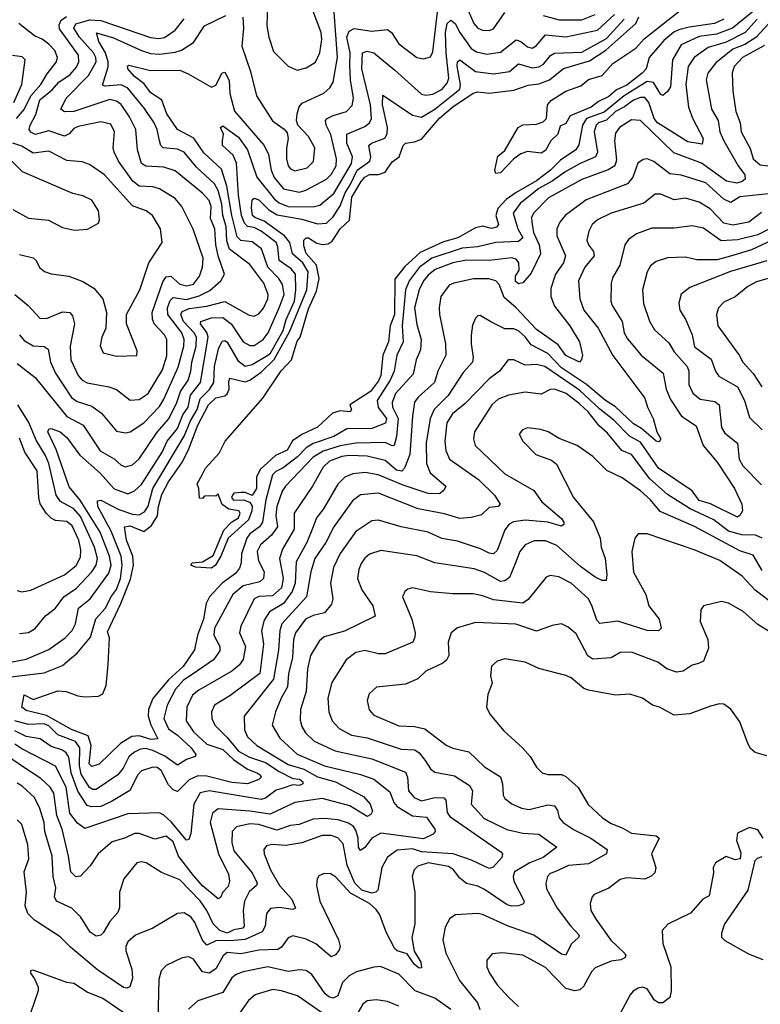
# Model space of a CAD drawing. Extents: x 1308313 to 1441400, y 959662 to 1036319.
# Tile 538 of 656: x 1405036 to 1408316, y 987999 to 992362. Entities that reach past the tile are written whole.
import ezdxf

# ---------------------------------------------------------------- set-up
doc = ezdxf.new("R2010")
doc.units = 0

msp = doc.modelspace()

# ---------------------------------------------------------------- linework, layer by layer
at = {"layer": '0CON10XD'}
for points in [[(1406133.4, 992435), (1406130.4, 992335), (1406139.2, 992285), (1406160.7, 992220.7), (1406225, 992155.6), (1406265, 992138.5), (1406305, 992148.2), (1406345.7, 992174.3), (1406365.3, 992215), (1406374.2, 992275), (1406371.6, 992305), (1406288.8, 992525)], [(1404985, 989449.1), (1405145, 989467.8), (1405225, 989499.8), (1405265.6, 989534.4), (1405290.4, 989555), (1405350.2, 989625), (1405373.6, 989706.4), (1405415, 989752.2), (1405442.8, 989807.2), (1405465, 989836.3), (1405482.4, 989885), (1405489.9, 989945), (1405485, 989984.5), (1405440.6, 990095), (1405382.2, 990205), (1405380.8, 990229.2), (1405395, 990232.9), (1405475, 990191.2), (1405535, 990171), (1405565, 990168.3), (1405589.2, 990180.8), (1405604.4, 990205.6), (1405625.9, 990285), (1405765, 990516.5), (1405791.8, 990585), (1405821.3, 990635), (1405835, 990682.5), (1405876.9, 990723.1), (1405895.8, 990754.1), (1405898.3, 990825), (1405916.8, 990903.2), (1405932.4, 990937.6), (1405945, 990940), (1405955, 990933.2), (1406002, 990852), (1406035, 990827.1), (1406065, 990833.8), (1406135, 990875.5), (1406146.3, 990885), (1406202.4, 990985), (1406216.6, 991033.4), (1406253.1, 991115), (1406259.1, 991165), (1406257.6, 991235), (1406238.8, 991258.8), (1406185.2, 991295), (1406179, 991355), (1406171.3, 991375), (1406105, 991425.6), (1406075, 991441.1), (1406045, 991446.2), (1406031.2, 991461.2), (1406018.5, 991495), (1406005.4, 991585), (1405996.8, 991726.8), (1405981.5, 991761.5), (1405934.5, 991805), (1405934.6, 991825.4), (1405938.6, 991855), (1405926, 991885), (1405935, 991891.4), (1406005, 991842), (1406045.5, 991785), (1406086.1, 991665), (1406165, 991566.7), (1406185, 991549.9), (1406225, 991534.4), (1406335, 991533.2), (1406365, 991541), (1406427.6, 991592.4), (1406505.9, 991725), (1406509.6, 991755), (1406484.5, 991815), (1406485.2, 991854.8), (1406565, 991888.9), (1406584.8, 991905.2), (1406593.9, 991925), (1406589.7, 991985), (1406550.9, 992145), (1406554, 992216), (1406575, 992222.9), (1406605, 992215.9), (1406698.1, 992138.1), (1406815, 992032.7), (1406835, 992027.6), (1406865, 992031.5), (1406905, 992053.5), (1406929.2, 992080.8), (1406937.1, 992102.9), (1406924.4, 992215), (1406922.4, 992305), (1406929.6, 992345), (1406945, 992359.8), (1406965, 992346.1), (1406985.6, 992305), (1407035, 992234.1), (1407059.7, 992219.7), (1407105, 992210), (1407165, 992217.9), (1407235, 992272.3), (1407255, 992265.3), (1407285, 992241.7), (1407305, 992236.3), (1407323.8, 992246.2), (1407365, 992294.7), (1407455, 992286.2), (1407595, 992315.2), (1407669.7, 992385)], [(1404995, 989514.4), (1405065, 989527.5), (1405165, 989571.2), (1405237.2, 989622.8), (1405268.7, 989655), (1405283.7, 989685), (1405296.4, 989753.6), (1405348.4, 989795), (1405431.1, 989908.9), (1405440.3, 989945), (1405434.2, 989985), (1405391.7, 990091.7), (1405303.1, 990233.1), (1405255, 990291.5), (1405197.7, 990457.7), (1405160.5, 990535), (1405165, 990548), (1405175, 990550), (1405215, 990536.4), (1405245, 990510.3), (1405302.3, 990432.3), (1405392.2, 990352.2), (1405455, 990282.7), (1405515, 990261.3), (1405545, 990274), (1405575, 990302.2), (1405666.5, 990445), (1405688.6, 990495), (1405735, 990549.8), (1405758.8, 990611.2), (1405782.3, 990645), (1405791.7, 990698.3), (1405837, 990755), (1405870.6, 990955), (1405865.3, 990975.3), (1405837.4, 991015), (1405838.9, 991025), (1405885, 991041.5), (1405935, 991043.1), (1405972, 991015), (1406025.8, 990935), (1406055, 990918.7), (1406075, 990918.7), (1406114.7, 990945), (1406137.1, 990975), (1406185, 991085.9), (1406207.1, 991145), (1406199.3, 991189.3), (1406184.3, 991215), (1406135.2, 991265), (1406106.3, 991346.3), (1406065, 991378.3), (1406015, 991384.2), (1405999.7, 991399.7), (1405975.7, 991495), (1405954, 991625), (1405929.9, 991699.9), (1405851.8, 991771.8), (1405807.2, 991837.2), (1405734.6, 991875), (1405687.1, 991945), (1405665.3, 992005), (1405615, 992039.2), (1405587.3, 992077.3), (1405545, 992110.8), (1405514.6, 992145), (1405513.1, 992156.9), (1405518.8, 992161.2), (1405615, 992136.7), (1405745, 992138.7), (1405782.7, 992122.7), (1405885, 992062.5), (1405905, 992072.7), (1405933.4, 992126.6), (1405945, 992130), (1405963.4, 992093.4), (1405966.2, 992035), (1405987.4, 991957.4), (1406118.6, 991805), (1406137.2, 991765), (1406149.7, 991695), (1406162.5, 991662.5), (1406205, 991613.3), (1406275, 991597.6), (1406303.7, 991606.3), (1406395, 991655.2), (1406415, 991675.9), (1406437.8, 991715), (1406439.4, 991745), (1406413.4, 991853.4), (1406393, 991895), (1406390.3, 991915), (1406397.8, 991925), (1406425, 991938.1), (1406483.9, 991956.1), (1406507.9, 991982.1), (1406514.8, 992015), (1406500.5, 992095), (1406497.5, 992162.5), (1406499.2, 992215), (1406485.5, 992285), (1406495, 992311.5), (1406517.2, 992322.8), (1406595, 992311.7), (1406665, 992318.7), (1406683.1, 992305), (1406715.5, 992255), (1406795, 992195.4), (1406825, 992188.5), (1406855, 992197.5), (1406865, 992220), (1406887, 992395)], [(1405025, 990838.8), (1405105, 990776.4), (1405245, 990603.2), (1405316.5, 990565), (1405391.9, 990451.9), (1405455, 990416.7), (1405485, 990387.3), (1405505, 990380.4), (1405535, 990390), (1405565, 990416.8), (1405645.1, 990534.9), (1405696.1, 990593.9), (1405731.8, 990665), (1405748.8, 990715), (1405782.3, 990765), (1405794.3, 990805), (1405797.7, 990845), (1405817.2, 990915), (1405818.8, 990955), (1405808.5, 990975), (1405761, 991025), (1405750, 991055), (1405755, 991068.9), (1405787.1, 991082.9), (1405865, 991092.7), (1405945, 991112.9), (1406052.3, 991052.3), (1406075, 991048), (1406095, 991059.3), (1406115, 991083.1), (1406135.6, 991125), (1406136.2, 991145), (1406116.7, 991195), (1406055, 991277.5), (1405964.8, 991345), (1405952.9, 991382.9), (1405950.3, 991445), (1405935.3, 991495), (1405930.6, 991545), (1405915, 991605.4), (1405899.2, 991635), (1405818.7, 991708.7), (1405764, 991775), (1405735, 991789.1), (1405671.9, 991795), (1405660.8, 991805), (1405655.2, 991825.2), (1405645.2, 991875), (1405631.3, 991905), (1405589.2, 991969.2), (1405515, 992058.3), (1405485, 992074.2), (1405415, 992067.2), (1405402, 992072), (1405427.1, 992152.9), (1405427.9, 992175), (1405415.8, 992215), (1405386.3, 992265), (1405375.8, 992304.2), (1405452.1, 992282.1), (1405575, 992225.2), (1405615, 992212.4), (1405655, 992208.8), (1405725, 992218.2), (1405752.5, 992227.5), (1405805, 992261.2), (1405855, 992335.6), (1405949.5, 992380.5)], [(1408295, 992406.9), (1408193.4, 992325), (1408121.6, 992298.4), (1408045, 992287.8), (1407965, 992250.5), (1407927.5, 992185), (1407918.6, 992065), (1407905, 992043.3), (1407885, 992026.9), (1407875, 992031.2), (1407843.6, 992083.6), (1407815, 992088.1), (1407712.6, 992025), (1407625, 991952.8), (1407546.1, 991925), (1407528.5, 991895), (1407512, 991808), (1407499.7, 991785), (1407430.8, 991739.2), (1407387.1, 991695), (1407325, 991647.9), (1407235, 991596.2), (1407190, 991565), (1407153.5, 991525), (1407144.2, 991495), (1407156.1, 991455), (1407147.1, 991442.8), (1407125, 991437.4), (1407085, 991446.6), (1407055, 991439.5), (1406976.8, 991395), (1406912.5, 991377.5), (1406809.6, 991330.4), (1406741.5, 991268.5), (1406697.6, 991212.4), (1406696.6, 991055), (1406677, 991005), (1406670, 990935), (1406644.3, 990875), (1406635, 990785.8), (1406625, 990761.2), (1406589.6, 990715), (1406498.1, 990655), (1406505.5, 990635), (1406500, 990625), (1406455, 990628.8), (1406421, 990619), (1406355, 990556.8), (1406285.7, 990524.3), (1406244, 990496), (1406220.7, 990455), (1406169.5, 990430.5), (1406100.6, 990369.4), (1406084.2, 990334.2), (1406085.3, 990285), (1406065, 990253.3), (1406035, 990266.7), (1406015, 990267.5), (1405985, 990263.3), (1405978.8, 990255), (1405974.5, 990245), (1405982.5, 990232.5), (1406025, 990234.4), (1406055, 990224.3), (1406065.8, 990205.8), (1406064.7, 990185), (1406049.2, 990145), (1405958.8, 990065), (1405926.6, 989985), (1405902.5, 989945), (1405885, 989931.9), (1405815, 989936.5), (1405794, 989945), (1405800, 989955), (1405845, 989960), (1405892.9, 989987.1), (1405940.7, 990099.3), (1405974.7, 990135.3), (1406005.3, 990154.7), (1406012.2, 990175), (1406006, 990186), (1405962.8, 990192.8), (1405933, 990213), (1405915, 990260), (1405905, 990250), (1405875, 990252.5), (1405855, 990250), (1405845, 990240), (1405831.7, 990241.7), (1405830, 990285), (1405822.5, 990305), (1405845, 990348), (1405859.5, 990375), (1405919.1, 990440.9), (1405945.3, 990495), (1406112.9, 990685), (1406194.6, 990805.4), (1406240, 990855), (1406265, 990937.5), (1406278.8, 990955), (1406315, 991081.2), (1406350.4, 991159.6), (1406362, 991215), (1406350.4, 991275), (1406305, 991326.7), (1406295, 991360), (1406294.8, 991385.2), (1406304.3, 991395.7), (1406315, 991395.7), (1406352.1, 991372.1), (1406375, 991366), (1406401.6, 991368.4), (1406419.6, 991380.4), (1406455, 991435.3), (1406496.5, 991473.5), (1406506.7, 991575), (1406548.7, 991645), (1406564.8, 991665), (1406585, 991675.5), (1406625, 991676), (1406655, 991685.9), (1406685, 991732.9), (1406716.9, 991755), (1406735, 991804.3), (1406745, 991814.6), (1406785, 991820.4), (1406815, 991832.5), (1406895, 991926), (1406955, 991975.7), (1407045, 992035.9), (1407065, 992041.9), (1407115, 992036.7), (1407225, 992049.6), (1407288.6, 992071.4), (1407335, 992077.9), (1407381.9, 992095), (1407445, 992146), (1407559.7, 992180.3), (1407632.4, 992227.6), (1407764.5, 992345.5), (1407778.1, 992375)], [(1406024.1, 992374.1), (1406026.9, 992325), (1406020.2, 992245), (1406057.7, 992132.3), (1406084.6, 992025), (1406155, 991913.5), (1406207.6, 991877.6), (1406221.2, 991861.2), (1406225.5, 991835.5), (1406217.8, 991792.2), (1406218.2, 991745), (1406225.4, 991715), (1406235, 991701.2), (1406255, 991692), (1406309.4, 991705), (1406336.8, 991733.2), (1406342.8, 991795), (1406315.4, 991845), (1406268.1, 991895), (1406262.5, 991915), (1406264.6, 991945), (1406274.2, 991975.8), (1406287.3, 991992.7), (1406383.4, 992036.6), (1406409.9, 992060.1), (1406424, 992086), (1406443.9, 992195), (1406428, 992395)], [(1407022.8, 992402.8), (1407047.6, 992345), (1407065, 992325.4), (1407085, 992316.4), (1407115, 992314.6), (1407135, 992322.1), (1407185, 992393.8)], [(1408155, 992364), (1408112.7, 992345), (1408001.2, 992328.8), (1407955, 992317.7), (1407933.7, 992306.3), (1407889.5, 992270.5), (1407824.6, 992195), (1407810, 992145), (1407793.3, 992125), (1407725, 992072.8), (1407678.5, 992051.5), (1407645, 992021.8), (1407599.9, 992000.1), (1407566.7, 991975), (1407473.6, 991936.4), (1407455, 991901.8), (1407429.5, 991890.5), (1407419.3, 991855), (1407388.2, 991825), (1407365, 991782.3), (1407345, 991770.8), (1407285, 991778.2), (1407255, 991767.8), (1407224.2, 991745.8), (1407165, 991683.8), (1407145, 991680), (1407140, 991695), (1407152.9, 991757.1), (1407185, 991782.9), (1407243.3, 991885), (1407265, 991896.2), (1407325, 991899.2), (1407355, 991910), (1407368.8, 991925), (1407374.3, 991985), (1407391.4, 992005), (1407454.5, 992045), (1407521.3, 992068.7), (1407555, 992097.8), (1407615.7, 992114.3), (1407662.5, 992167.5), (1407765, 992236.8), (1407802.4, 992277.6), (1407955, 992398.5)], [(1407355, 992381.2), (1407425, 992362), (1407525, 992361.9), (1407585.3, 992385)], [(1405013.7, 991143.7), (1405072.7, 991095), (1405125, 991039.4), (1405155, 991038.5), (1405225, 991067.3), (1405257.5, 991065), (1405269.5, 991049.5), (1405278, 991015), (1405260, 990915), (1405261.7, 990855), (1405295.3, 990785), (1405313.1, 990765), (1405335, 990752.6), (1405431.2, 990735), (1405465, 990722.8), (1405525, 990676.8), (1405565, 990678.8), (1405605, 990705.9), (1405669.1, 990810.9), (1405687.5, 990872.5), (1405687.2, 990945), (1405677.1, 990965), (1405631.4, 991015), (1405623.9, 991035), (1405622.8, 991065), (1405669.4, 991200.6), (1405685, 991223.2), (1405705, 991225.3), (1405745, 991190.7), (1405775, 991182.5), (1405805, 991190.3), (1405832.1, 991225), (1405845.7, 991265), (1405848.8, 991305), (1405803.9, 991433.9), (1405753.9, 991535), (1405725, 991569.6), (1405655, 991613.1), (1405625, 991621.2), (1405565, 991624.8), (1405536.5, 991646.5), (1405474.2, 991735), (1405454.1, 991775), (1405450, 991795), (1405456.2, 991865), (1405439, 991899), (1405395, 991909.7), (1405295, 991888.7), (1405275, 991879.4), (1405255, 991857.1), (1405235, 991845.8), (1405165, 991869.1), (1405105, 991853.9), (1405085, 991863.1), (1405078.4, 991875), (1405082, 991895), (1405107.9, 991942.1), (1405125, 992007.3), (1405179.1, 992050.9), (1405209.2, 992085), (1405260.1, 992119.9), (1405288, 992152), (1405298.3, 992175), (1405295.7, 992205), (1405212.3, 992322.3), (1405210.9, 992339.1), (1405220.1, 992359.9), (1405243.9, 992376.1)], [(1408355, 992346.2), (1408296.5, 992283.5), (1408247.3, 992252.7), (1408195, 992231.7), (1408118.5, 992171.5), (1408083.2, 992125), (1408076.2, 992095), (1408100.3, 991965), (1408129.2, 991915), (1408137, 991865), (1408155, 991825.4), (1408218, 991715), (1408248.1, 991675), (1408248.5, 991655), (1408236.5, 991645), (1408211.7, 991638.3), (1408166.9, 991646.9), (1408055, 991725.8), (1407932.5, 991772.5), (1407785, 991915.3), (1407745, 991918.4), (1407692.5, 991885), (1407675, 991860), (1407670.6, 991825), (1407679.7, 991740.3), (1407671.1, 991715), (1407643, 991697), (1407525, 991653.8), (1407377.8, 991572.2), (1407311, 991505), (1407303.3, 991485), (1407303.8, 991465), (1407311.6, 991418.4), (1407336, 991365), (1407342.2, 991325), (1407301, 991239), (1407265, 991195.5), (1407245, 991191.5), (1407231.4, 991201.4), (1407232.5, 991225), (1407248.5, 991251.5), (1407246.2, 991285), (1407235, 991301.1), (1407215, 991306.7), (1407115, 991294.5), (1407015, 991297.2), (1406955, 991284.8), (1406876.4, 991255), (1406845, 991230.7), (1406825, 991205.3), (1406804.8, 991165), (1406783.9, 991085), (1406795, 991012), (1406814.7, 990945), (1406811.4, 990898.6), (1406791.8, 990855), (1406778.3, 990791.7), (1406700.3, 990705), (1406685.2, 990665), (1406686.5, 990645), (1406712.9, 990595), (1406705.2, 990515), (1406695, 990474.6), (1406685, 990473.4), (1406655, 990488.3), (1406524.9, 990484.9), (1406455, 990474.1), (1406379.9, 990450.1), (1406336.4, 990423.6), (1406213.2, 990295), (1406197.8, 990272.2), (1406174.9, 990205.1), (1406170.8, 990165), (1406178, 990115), (1406151.7, 990078.3), (1406102.2, 990035), (1406087.7, 990005), (1406094.3, 989964.3), (1406118.7, 989915), (1406115.3, 989885), (1406099, 989871), (1406026.2, 989853.8), (1405979.2, 989815), (1405898.3, 989665), (1405896.3, 989635), (1405922.7, 989585), (1405922.9, 989565), (1405894.1, 989525), (1405800.2, 989459.8), (1405762, 989435), (1405725.5, 989395), (1405689.4, 989325), (1405674.5, 989265), (1405695, 989219.1), (1405735, 989190.9), (1405795.1, 989135.1), (1405816.7, 989105), (1405813.6, 989096.4), (1405775, 989082.9), (1405735, 989059), (1405678.2, 989098.2), (1405625, 989124), (1405595, 989132.2), (1405570.4, 989129.6), (1405540.8, 989115), (1405520, 989095), (1405494.3, 989045), (1405470, 989015), (1405375, 988951), (1405360.4, 988950.4), (1405345, 988959.8), (1405308.2, 989018.2), (1405300.6, 989055), (1405302.6, 989135), (1405283.6, 989163.6), (1405205, 989193.6), (1405165, 989232.5), (1405145, 989241.9), (1405075, 989239.4), (1405015, 989254.9)], [(1405021.9, 991925), (1405055.8, 991964.2), (1405085.3, 992024.7), (1405129.7, 992075), (1405157.3, 992122.7), (1405198.2, 992175), (1405203.2, 992195), (1405191.7, 992225), (1405165, 992254.3), (1405135, 992276.6), (1405101.4, 992291.4), (1405032.5, 992345)], [(1405034.4, 990965), (1405055, 990940.2), (1405095, 990917.3), (1405145, 990913.3), (1405161.5, 990901.5), (1405172, 990845), (1405193.9, 990795), (1405265, 990688.2), (1405290.3, 990670.3), (1405355, 990649.8), (1405398.8, 990618.8), (1405465, 990539.1), (1405505, 990531.8), (1405525, 990536.2), (1405585, 990575.3), (1405655, 990647.6), (1405675, 990680.4), (1405737.8, 990822.2), (1405762.6, 990915), (1405764.6, 990945), (1405753.4, 990975), (1405691.5, 991055), (1405690, 991085), (1405702.5, 991117.5), (1405715, 991131.5), (1405775, 991122.7), (1405831.4, 991138.6), (1405877.5, 991162.5), (1405927.3, 991205), (1405942.8, 991235), (1405915.5, 991315.5), (1405904.2, 991364.2), (1405900.9, 991435), (1405881.3, 991481.3), (1405884.4, 991535), (1405875, 991561.1), (1405845, 991593.6), (1405725, 991692.5), (1405675, 991708.4), (1405595, 991712.6), (1405575.4, 991725), (1405558.3, 991785), (1405550.5, 991875), (1405522.3, 991932.3), (1405485, 991986.3), (1405465, 992001.4), (1405435, 992008.3), (1405275.8, 991955.8), (1405233.9, 991953.9), (1405218, 991965), (1405242, 992015), (1405340.4, 992115), (1405374.5, 992175), (1405373.2, 992195), (1405362.4, 992215), (1405301.1, 992285), (1405275.4, 992325), (1405285, 992344.3), (1405315, 992352.2), (1405345, 992361.3), (1405395, 992358.3), (1405615, 992283), (1405651.7, 992278.3), (1405677.1, 992282.9), (1405724.5, 992315.5), (1405764.5, 992365.5)], [(1408302.2, 992365), (1408249.6, 992305), (1408165, 992262.1), (1408085, 992238.5), (1408023.5, 992195), (1407996.4, 992155), (1407985.7, 992075.7), (1407997.8, 991975), (1408016.2, 991926.2), (1408063.5, 991835), (1408059.1, 991810.9), (1407995, 991821.6), (1407861.4, 991905), (1407846.6, 991925), (1407823, 991995), (1407805, 992017.5), (1407785, 992017), (1407755, 992005.7), (1407715, 991975.6), (1407675, 991955.5), (1407635, 991917.6), (1407599.7, 991905), (1407588.8, 991895), (1407580.2, 991865), (1407594.4, 991775.6), (1407586.9, 991755), (1407515, 991723.9), (1407455, 991689.1), (1407395, 991646.6), (1407335, 991613.8), (1407252.3, 991547.7), (1407221.6, 991505), (1407242.7, 991435), (1407264.7, 991395), (1407245, 991379), (1407145, 991374.8), (1407064.5, 991355.5), (1406995, 991349.9), (1406861.2, 991305), (1406805, 991264.5), (1406760.3, 991205), (1406744.3, 991165), (1406729.9, 991005), (1406733.9, 990935), (1406705.6, 990875), (1406695.2, 990805), (1406677, 990765), (1406619.3, 990675), (1406623.5, 990643.5), (1406661, 990595), (1406656.2, 990573.8), (1406595, 990549.8), (1406485, 990549.3), (1406427.9, 990515), (1406336.4, 990483.6), (1406304.5, 990465.5), (1406266.6, 990425), (1406203.3, 990376.7), (1406169.8, 990360.2), (1406156, 990345), (1406126.2, 990235), (1406110.6, 990135), (1406098.3, 990115), (1406055.9, 990084.1), (1406041.6, 990065), (1406018.6, 989995), (1406016.8, 989955), (1406008.8, 989931.2), (1405991.8, 989908.2), (1405933, 989865), (1405876.2, 989805), (1405862.1, 989775), (1405850.1, 989705), (1405823.2, 989635), (1405810.5, 989569.5), (1405759.2, 989495), (1405695, 989436.9), (1405626.3, 989353.7), (1405606, 989305), (1405604.4, 989275.6), (1405616.6, 989236.6), (1405647.1, 989175), (1405617.5, 989172.5), (1405565, 989189), (1405532.9, 989185), (1405481.9, 989155), (1405387.7, 989062.3), (1405355, 989052.7), (1405343.3, 989065), (1405352.2, 989145), (1405338.5, 989188.5), (1405265, 989217), (1405155, 989279.2), (1405065, 989301.2), (1405045.9, 989315.9), (1405055, 989370), (1405095, 989349.9), (1405205, 989388.1), (1405242, 989385), (1405294, 989365), (1405325, 989360.8), (1405385, 989364.7), (1405403.5, 989375), (1405418.6, 989411.4), (1405427.5, 989505), (1405433.2, 989623.2), (1405425, 989650), (1405483.9, 989775), (1405526.5, 989883.5), (1405539.4, 989945), (1405536.6, 989985), (1405509.2, 990055), (1405500.4, 990115), (1405525, 990119.5), (1405585, 990094.4), (1405619.5, 990120.5), (1405646.9, 990163.1), (1405650.7, 990205), (1405665, 990258.6), (1405695, 990314.3), (1405756.6, 990403.4), (1405785, 990460.4), (1405824.5, 990565), (1405871.7, 990655), (1405905, 990685.8), (1405944.1, 990695.9), (1405955, 990704.7), (1405963.3, 990725), (1405961.5, 990758.5), (1405967.1, 990772.9), (1406035, 990757.1), (1406055.6, 990764.4), (1406105, 990800.3), (1406163.7, 990856.3), (1406230.8, 990979.2), (1406307.8, 991165), (1406313.4, 991245), (1406289.6, 991285), (1406244, 991325), (1406232.5, 991375), (1406209.1, 991405), (1406119.1, 991469.1), (1406076.9, 991485), (1406067.2, 991495), (1406061.9, 991528.1), (1406065.9, 991564.1), (1406075, 991570.9), (1406095, 991564.6), (1406139, 991519), (1406177, 991497), (1406285, 991478.4), (1406355, 991457.2), (1406395, 991461.2), (1406425, 991489), (1406455, 991536.8), (1406477.2, 991595), (1406500.3, 991629.7), (1406530.1, 991695), (1406586.5, 991735), (1406591.2, 991755), (1406581.6, 991805), (1406594.5, 991815.5), (1406652.8, 991837.2), (1406663.7, 991856.3), (1406665.6, 991884.4)], [(1406665.6, 991884.4), (1406642.5, 991985), (1406645, 992027.1), (1406775, 991939), (1406815, 991931), (1406875, 991965.1), (1406985.7, 992055), (1406988.5, 992075), (1406973.7, 992156.3), (1406975, 992175.5), (1406985, 992184.7), (1407055, 992132.9), (1407135, 992122.5), (1407205, 992132.7), (1407245, 992166.4), (1407305, 992149), (1407335, 992153.3), (1407355.5, 992164.5), (1407386.4, 992203.6), (1407405, 992214.4), (1407525, 992219), (1407635, 992279.3), (1407712.8, 992365)], [(1408335, 992248.3), (1408237.5, 992195), (1408199.7, 992155), (1408191.6, 992125), (1408194.1, 992045), (1408208.3, 991955), (1408226.3, 991905), (1408231.2, 991865), (1408270.8, 991790.8), (1408284.7, 991745), (1408315, 991719.6), (1408406.9, 991706.9)], [(1405010.5, 991995), (1405046.1, 992075), (1405059.5, 992185), (1405047.2, 992197.2), (1405003.6, 992203.6)], [(1405035, 991321.1), (1405095, 991306.2), (1405109.1, 991295), (1405124.3, 991264.3), (1405146.3, 991246.4), (1405175.3, 991235.3), (1405253.8, 991225), (1405315, 991202.7), (1405365, 991172.5), (1405404.5, 991125), (1405420, 991065), (1405417.3, 990995), (1405399.5, 990955), (1405392.6, 990917.4), (1405405, 990885.8), (1405465, 990870.9), (1405555, 990874), (1405556.2, 990895), (1405509.4, 991015), (1405508.9, 991055), (1405567.8, 991165), (1405607.6, 991285), (1405666.9, 991375), (1405659.6, 991435), (1405624.7, 991494.7), (1405595.8, 991515), (1405535, 991537.6), (1405411.1, 991675), (1405345, 991720.4), (1405312.7, 991732.7), (1405245, 991737.7), (1405165, 991779.1), (1405095, 991770.8), (1405045, 991801.5), (1405005, 991814.8)], [(1405005, 991521.8), (1405075, 991483.1), (1405163.7, 991473.7), (1405225, 991440.8), (1405279.1, 991429.1), (1405336.8, 991433.2), (1405385, 991460), (1405389.2, 991475), (1405384.3, 991515), (1405355, 991562.9), (1405315, 991581.1), (1405271.7, 991591.7), (1405048.4, 991688.4), (1404990.7, 991745)], [(1408394.3, 991594.3), (1408225, 991577.2), (1408185, 991551.6), (1408155, 991566.7), (1408075, 991639.6), (1407965, 991673.2), (1407915, 991679.5), (1407845, 991733.2), (1407815, 991745.5), (1407796.9, 991743.1), (1407774.3, 991725.7), (1407751.9, 991665), (1407728.5, 991635), (1407545, 991563.7), (1407451.2, 991495), (1407427.5, 991465), (1407415.4, 991435), (1407415.3, 991405), (1407453.1, 991315), (1407443.8, 991285), (1407408.8, 991235), (1407388.8, 991171.2), (1407387.7, 991135), (1407405, 991092.4), (1407472.8, 991005), (1407515, 990934), (1407528.1, 990875), (1407524.3, 990855.7), (1407515, 990844.2), (1407455, 990874.5), (1407421.5, 990921.5), (1407325, 990989.5), (1407235.3, 991085.3), (1407181.8, 991131.8), (1407159.2, 991189.2), (1407144.5, 991204.5), (1407114.4, 991214.4), (1407046.1, 991213.9), (1406958.8, 991195), (1406937.8, 991185), (1406901.2, 991135), (1406894, 991085), (1406894.7, 991055), (1406922.5, 990925), (1406924, 990875), (1406888.6, 990805), (1406872.5, 990755), (1406801.3, 990688.7), (1406785, 990666.5), (1406775.2, 990604.8), (1406763.4, 990435), (1406740.3, 990375), (1406729, 990361), (1406705, 990365.8), (1406655, 990409.1), (1406575, 990428.5), (1406495, 990431.4), (1406463.3, 990426.8), (1406408, 990405), (1406380.7, 990379.3), (1406332.9, 990295), (1406251.4, 990175), (1406252.2, 990105), (1406200, 990015), (1406186.1, 989975), (1406202.3, 989885), (1406195.2, 989845), (1406155, 989808.3), (1406095, 989806.3), (1406073.9, 989796.1), (1406015.8, 989675), (1406009.1, 989645), (1406036.6, 989585), (1406025, 989526.7), (1406008, 989502), (1405975, 989474.8), (1405828.6, 989391.4), (1405801.3, 989368.7), (1405775.8, 989315), (1405773.3, 989255), (1405805, 989205.8), (1405865, 989151.3), (1405935, 989127.8), (1405983.1, 989083.1), (1406045, 989040.2), (1406086.2, 989025), (1406101.2, 989015), (1406105.3, 989004.7), (1406095.6, 988995), (1406045, 988975.3), (1405975, 988982.1), (1405865, 989009.4), (1405825, 989011.4), (1405786.8, 988993.2), (1405735, 988941.5), (1405715, 988949.2), (1405695, 988971.8), (1405662.7, 989035), (1405645, 989048.8), (1405625, 989049.6), (1405575, 989033.8), (1405558.7, 989015), (1405524.4, 988945.6), (1405442.5, 988897.5)], [(1408322, 991508), (1408265, 991464.2), (1408195, 991451.8), (1408155, 991461.1), (1408094.3, 991524.3), (1408045, 991553.5), (1407985, 991571.2), (1407935, 991564.6), (1407875, 991589.2), (1407850.7, 991589.3), (1407800.5, 991549.5), (1407655.7, 991505), (1407595, 991475.3), (1407571.2, 991455), (1407556.9, 991425), (1407548.2, 991385), (1407554.7, 991365), (1407576.8, 991335), (1407579.6, 991315), (1407538.4, 991265), (1407511.2, 991205), (1407516.8, 991125), (1407534.2, 991075), (1407597.9, 990995), (1407663.3, 990873.3), (1407804.7, 990685), (1407816.8, 990645), (1407842, 990595), (1407858.1, 990535), (1407876, 990505), (1407868.1, 990491.9), (1407854.4, 990495), (1407790.3, 990550.3), (1407755, 990571.9), (1407675, 990646.9), (1407630.5, 990675), (1407546.6, 990745), (1407435, 990819.3), (1407375, 990882.3), (1407300.9, 990920.9), (1407275, 990956.3), (1407245, 990983.3), (1407225, 990992.2), (1407185, 990992.3), (1407122.7, 991022.7), (1407075, 991051.2), (1407065, 991050), (1407055, 991038.8), (1407042.1, 991007.9), (1407036, 990964), (1407035.3, 990925), (1407044.7, 990865), (1407041.1, 990845), (1407000.7, 990799.3), (1406933.4, 990696.6), (1406871.2, 990635), (1406854.5, 990595.5), (1406836.3, 990485), (1406837.5, 990395), (1406854.5, 990354.5), (1406923.1, 990295), (1406914.5, 990275), (1406895, 990261.1), (1406845, 990262.8), (1406735, 990299.7), (1406624.2, 990345.8), (1406565.6, 990355.6), (1406510.8, 990349.2), (1406475.6, 990334.4), (1406445, 990303.1), (1406380.8, 990195), (1406350, 990155), (1406335.5, 990114.5), (1406307.7, 990045), (1406260.1, 989959.9), (1406255.7, 989865), (1406242.6, 989827.4), (1406204.8, 989775), (1406141.6, 989738.4), (1406118.3, 989701.7), (1406106.4, 989655), (1406115.5, 989595), (1406099.3, 989465), (1405967.1, 989365), (1405899.2, 989325), (1405885.8, 989295), (1405887.1, 989265), (1405900.9, 989235), (1405955, 989181.7), (1406005, 989121), (1406054.1, 989094.1), (1406125, 989070.1), (1406185, 989029.8), (1406245, 988998.9), (1406275, 988996.5), (1406290.3, 988985), (1406289.6, 988975), (1406275, 988968.3), (1406245, 988970.8), (1406203.5, 988956.5), (1406172.1, 988947.9), (1406125, 988912.5), (1406105, 988906.3), (1405875.2, 988944.8), (1405835, 988935.8), (1405807.6, 988885), (1405793.5, 988755), (1405785, 988728.8), (1405775, 988725.7), (1405707.4, 988807.4), (1405675, 988837.1), (1405655, 988846.9), (1405515, 988843.5), (1405325, 988777.3), (1405291.7, 988801.7), (1405257.8, 988845), (1405241.2, 988961.2), (1405195, 989054.1), (1405045, 989130.8), (1405015, 989151.9)], [(1408405, 991460.9), (1408305, 991409.5), (1408215, 991386.6), (1408142.5, 991382.5), (1408065, 991437.8), (1408015, 991448), (1407935, 991438.8), (1407835, 991438.3), (1407767.2, 991412.8), (1407732.6, 991387.4), (1407716.2, 991365), (1407694.1, 991275), (1407661.8, 991218.2), (1407655.4, 991195), (1407654.6, 991115), (1407659.6, 991095), (1407703.9, 991025), (1407713.2, 990975), (1407727.9, 990947.9), (1407788.5, 990875), (1407886.2, 990796.2), (1407899.8, 990725), (1407919, 990679), (1407966.8, 990605), (1408031.7, 990561.7), (1408062.5, 990475), (1408125, 990401.5), (1408201.8, 990285), (1408234, 990215), (1408236.7, 990185), (1408226.2, 990165), (1408215, 990157.5), (1408095, 990217.2), (1408045, 990230.8), (1408013.7, 990273.7), (1407865, 990375.2), (1407785, 990490.5), (1407737.2, 990517.2), (1407667, 990587), (1407605, 990635.7), (1407515, 990720.4), (1407361.1, 990825), (1407325.3, 990834.8), (1407275, 990831.1), (1407225, 990854.6), (1407200, 990855), (1407160.4, 990805), (1407115, 990770.3), (1407008.4, 990661.6), (1406952.2, 990615), (1406927.8, 990575), (1406918.3, 990495), (1406922.7, 990452.7), (1406939.2, 990415), (1407068.2, 990325), (1407138.5, 990255), (1407164.3, 990215), (1407155, 990204.2), (1407115, 990200.9), (1407081.5, 990168.5), (1407035, 990155.4), (1406985, 990151.1), (1406917.2, 990172.8), (1406801.4, 990195), (1406625, 990264.3), (1406545, 990256.2), (1406510.1, 990229.9), (1406426.6, 990115), (1406391.9, 990045), (1406343.3, 989975), (1406324.7, 989914.8), (1406306.9, 989805), (1406196.9, 989685), (1406188, 989655), (1406182.1, 989567.9), (1406160.3, 989439.7), (1406030.4, 989275), (1406031.1, 989215), (1406044.2, 989184.2), (1406085.8, 989145.8), (1406225, 989061.9), (1406295, 989040.5), (1406355, 989006.2), (1406434.3, 988984.3), (1406559.1, 988919.1), (1406588.1, 988885), (1406598.8, 988855), (1406590.4, 988839.6), (1406575, 988830.8), (1406497.6, 988877.6), (1406375, 988911.3), (1406255, 988892.3), (1406145, 988840.7), (1406055, 988855.1), (1405915.2, 988864.8), (1405889.6, 988845), (1405879.8, 988805), (1405916.8, 988665), (1405960, 988575), (1405965.7, 988545), (1405959.3, 988520.7), (1405936.1, 988495), (1405925, 988471.4), (1405915, 988465.6), (1405845, 988524.2), (1405805, 988570), (1405738.8, 988655), (1405715, 988719.3), (1405685, 988743.2), (1405635, 988730.6), (1405565, 988755.2), (1405545, 988755.8), (1405505, 988735.9), (1405445, 988719.4), (1405383.5, 988665), (1405348, 988612), (1405305, 988566), (1405285, 988563.3), (1405261.7, 988585), (1405252.5, 988655), (1405224.4, 988775), (1405200.4, 988835), (1405187.1, 988935), (1405170.3, 988960.3), (1405129.9, 988999.9), (1405047.8, 989052.2), (1404941.8, 989125)], [(1408435, 991416), (1408277.2, 991342.8), (1408184.3, 991314.3), (1408125, 991298.6), (1408035, 991298), (1407985, 991309.5), (1407905, 991306.8), (1407855, 991290), (1407829.2, 991270.8), (1407815.5, 991245), (1407793.8, 991165), (1407798.7, 991105), (1407825.6, 991025.6), (1407847.5, 990987.5), (1407910.4, 990930.4), (1407935, 990889.6), (1407992.2, 990825), (1408000.3, 990805), (1408000.3, 990745), (1408017.8, 990707.8), (1408050.3, 990680.3), (1408115, 990670), (1408133.8, 990655), (1408144, 990555), (1408159.7, 990529.7), (1408214.8, 990484.8), (1408223, 990415), (1408238.8, 990385), (1408321.4, 990301.4)], [(1408345, 991294.3), (1408183.6, 991246.4), (1408003.3, 991175), (1407965, 991145.7), (1407954.7, 991105.3), (1407959.3, 991075), (1407985, 991035.5), (1408014.1, 990965), (1408025, 990911.8), (1408097.9, 990857.9), (1408117.5, 990805), (1408133, 990783), (1408215.3, 990735), (1408245.8, 990675), (1408268.8, 990598.8), (1408324.4, 990544.4)], [(1408365, 991219.2), (1408298.9, 991201.1), (1408260.6, 991179.4), (1408205, 991133.8), (1408155, 991110), (1408130.6, 991085), (1408122.5, 991055), (1408127.3, 991005), (1408223.2, 990875), (1408238.7, 990845), (1408284.5, 990794.5), (1408322.4, 990735)], [(1408324.1, 990065), (1408295, 990078.4), (1408235, 990079.9), (1408175.4, 990095.4), (1408110, 990145), (1408005, 990194.3), (1407905, 990258.4), (1407827.1, 990327.1), (1407745, 990434.6), (1407703.4, 990453.4), (1407639.3, 990529.3), (1407602.2, 990562.2), (1407554.3, 990625), (1407515, 990660), (1407455.9, 990705), (1407405.3, 990724.7), (1407385, 990723.1), (1407345, 990702.1), (1407275, 990711.1), (1407201.2, 990698.8), (1407155, 990680.8), (1407127.2, 990655), (1407050, 990535), (1407045.4, 990505), (1407053.3, 990475), (1407185, 990349.4), (1407312.5, 990275), (1407348.7, 990225), (1407435, 990151.8), (1407446.2, 990135), (1407445.3, 990124.7), (1407435, 990117.9), (1407375, 990135.2), (1407275, 990144.3), (1407222.4, 990137.6), (1407203.8, 990126.1), (1407185, 990101.5), (1407150.1, 990009.9), (1407135, 989995.4), (1407115, 989997.8), (1407077, 990017), (1406975, 990051.7), (1406905, 990063.6), (1406845, 990090.8), (1406725, 990115.3), (1406625, 990144.7), (1406595, 990141.5), (1406525, 990094.1), (1406455, 989996.2), (1406425.6, 989934.4), (1406411.8, 989865), (1406422.3, 989795), (1406417.2, 989772.7), (1406386.2, 989733.8), (1406335, 989721.6), (1406302.2, 989705), (1406257.6, 989645), (1406249.3, 989615), (1406243.9, 989535), (1406226.9, 989463.1), (1406222.6, 989405), (1406193.3, 989355), (1406168.2, 989295), (1406154.7, 989235), (1406188, 989178), (1406265, 989107.5), (1406385.5, 989055), (1406545, 989017.1), (1406605, 988995.7), (1406675, 988940.4), (1406693.2, 988893.2), (1406707.4, 988875), (1406775, 988833.4), (1406837.8, 988827.8), (1406875.3, 988775), (1406876.2, 988765), (1406867.2, 988752.8), (1406825, 988732.1), (1406635, 988756.9), (1406595, 988734.8), (1406565, 988692.9), (1406545, 988680.4), (1406536, 988695), (1406534.3, 988735), (1406525, 988770), (1406515, 988785.9), (1406491.5, 988801.5), (1406446.1, 988816.1), (1406385, 988822.3), (1406335, 988819), (1406274, 988796), (1406235, 988790.7), (1406175, 988770.5), (1406095, 988795.1), (1406055, 988798), (1405995.7, 988785), (1405976.7, 988765), (1405974.8, 988715), (1405985, 988678.5), (1406065, 988581.3), (1406088.1, 988535), (1406085.2, 988524.8), (1406052.9, 988497.1), (1406031.7, 988455), (1406025.7, 988415), (1406030.5, 988345), (1406023.6, 988336.4), (1405985, 988329.1), (1405955, 988313.8), (1405922.6, 988325), (1405892.1, 988355), (1405865.2, 988415), (1405835, 988457.2), (1405745, 988549.7), (1405663.3, 988583.3), (1405596, 988625), (1405575, 988630.6), (1405555, 988625.8), (1405496.7, 988555), (1405477.7, 988495), (1405478.3, 988428.3), (1405470, 988405), (1405434.4, 988365.6), (1405405, 988315.7), (1405395, 988305.7), (1405375, 988300.6), (1405347.9, 988317.9), (1405306.4, 988385), (1405266.5, 988425), (1405198.9, 988455), (1405190.4, 988475), (1405195.3, 988515), (1405184.2, 988565), (1405180.2, 988655), (1405147.1, 988765), (1405144.3, 988805), (1405125, 988867.1), (1405101.1, 988915), (1405047.2, 988965), (1405025, 988978.9)], [(1405035, 989641.8), (1405075, 989646.4), (1405105, 989663.5), (1405150.1, 989719.9), (1405195, 989754.6), (1405230.8, 989805), (1405286.8, 989843.2), (1405354.7, 989915), (1405374, 989945), (1405381, 989975), (1405367, 990025), (1405305, 990161.2), (1405275, 990194.1), (1405217.3, 990227.3), (1405197.2, 990255), (1405165.6, 990395), (1405150.5, 990430.5), (1405109.4, 990499.4), (1405076.7, 990576.7), (1405027.6, 990655)], [(1408325, 989921.5), (1408285, 989988.7), (1408225, 990009), (1408025, 990116.6), (1407872, 990182), (1407829.4, 990235), (1407785, 990274.7), (1407705, 990332.5), (1407636.5, 990365), (1407575, 990426.9), (1407505, 990475.6), (1407425, 990505.7), (1407376, 990535), (1407344.1, 990545.9), (1407285, 990554), (1407263.3, 990545), (1407248.8, 990525), (1407264, 990495), (1407322, 990435), (1407390.7, 990410.7), (1407413, 990393), (1407488.2, 990245), (1407577.2, 990137.2), (1407607.5, 990065), (1407610.7, 990025), (1407628.3, 989975), (1407636.8, 989903.2), (1407633, 989877), (1407615, 989876.8), (1407585, 989891.6), (1407519.2, 989939.2), (1407415, 990032.3), (1407365, 990052.8), (1407315, 990053.1), (1407275, 990035.4), (1407250.6, 990005), (1407231.9, 989955)], [(1405025, 989832.5), (1405045, 989826.5), (1405085, 989833.9), (1405235, 989901.4), (1405286.6, 989943.4), (1405305, 989980.8), (1405306.7, 990013.3), (1405297.8, 990055), (1405268.7, 990118.7), (1405245, 990138.3), (1405195, 990143.3), (1405175, 990152.4), (1405152.9, 990175), (1405127.1, 990217.1), (1405120, 990245), (1405112.8, 990362.8), (1405058.2, 990445), (1405035, 990507.5)], [(1408355, 989786.2), (1408293.7, 989833.7), (1408235.5, 989895.5), (1408136.4, 989965), (1408022.9, 990012.9), (1407815, 990084.2), (1407775, 990083.8), (1407760.8, 990065), (1407746.9, 990005), (1407755, 989913.8), (1407808.8, 989815), (1407821.8, 989765), (1407868.8, 989705), (1407876.9, 989665), (1407865, 989653.6), (1407815, 989654.7), (1407685, 989696.7), (1407605, 989686.7), (1407591.5, 989701.5), (1407572.1, 989762.1), (1407554.7, 989795), (1407478.5, 989865), (1407423.8, 989893.8), (1407385, 989898.5), (1407368.2, 989891.8), (1407287.7, 989792.3), (1407265, 989777.1), (1407135, 989791.5), (1407085, 989809), (1407045, 989817.7), (1406955, 989817.3), (1406855, 989827.3), (1406775.9, 989844.1), (1406755, 989838), (1406742.1, 989827.9), (1406731.4, 989805), (1406773.1, 989705), (1406787.7, 989645), (1406786.5, 989625), (1406776.6, 989603.4), (1406655, 989552.5), (1406625, 989552), (1406565, 989565.9), (1406525, 989557.3), (1406481.8, 989525), (1406418.7, 989425), (1406400.9, 989355), (1406405.3, 989295.3), (1406420.4, 989255), (1406451, 989221), (1406505, 989191.9), (1406575, 989179.4), (1406725, 989130), (1406786, 989126), (1406805, 989112.7), (1406831.4, 989078.6)], [(1407231.9, 989955), (1407205, 989890.4), (1407185, 989875.4), (1407165, 989873.1), (1407095, 989912.1), (1407048.1, 989928.1), (1406875, 989954.7), (1406795, 989985.9), (1406635, 990010.4), (1406585, 989992.9), (1406564.4, 989975.6), (1406548.5, 989951.5), (1406537.7, 989925), (1406532.1, 989885), (1406551.5, 989835), (1406600.3, 989765), (1406610.6, 989719.4), (1406475, 989652.3), (1406385, 989626.8), (1406361.7, 989608.3), (1406324.5, 989544.5), (1406310, 989485), (1406304.3, 989385), (1406280, 989305), (1406277.4, 989257.4), (1406285, 989230), (1406302.3, 989202.3), (1406340, 989165), (1406432.5, 989122.5), (1406595, 989087), (1406745, 989026.8), (1406754.2, 989005), (1406758.2, 988945), (1406782.9, 988915), (1406815, 988900.2), (1406875, 988915.6), (1406914.2, 988914.2), (1406922.7, 988902.7), (1406928.5, 988848.5), (1406940.7, 988830.7), (1407167.1, 988675), (1407173.8, 988665), (1407170.8, 988649.1), (1407133.1, 988606.9), (1407115, 988600), (1407037.5, 988637.5), (1406955.1, 988665.1), (1406815, 988673.8), (1406775, 988687.1), (1406707.7, 988682.3), (1406665, 988650.8), (1406639.4, 988605), (1406621.4, 988505), (1406614, 988495), (1406595, 988491.5), (1406551.2, 988505), (1406520.8, 988535), (1406486.2, 988615), (1406469.2, 988709.2), (1406445, 988737), (1406415, 988746.1), (1406375, 988747.3), (1406285, 988714.8), (1406215, 988702.6), (1406153.7, 988706.4), (1406128.5, 988701.5), (1406116.7, 988685), (1406118.8, 988665), (1406146.6, 988595), (1406185.9, 988525), (1406241.8, 988465), (1406257.1, 988425), (1406245, 988419.5), (1406185, 988428.3), (1406147.4, 988422.6), (1406128.8, 988401.2), (1406123.3, 988345), (1406109.7, 988320.3), (1406035, 988285.7), (1405985, 988280.9), (1405905, 988279.4), (1405865, 988260), (1405845, 988283.1), (1405811.7, 988361.7), (1405795, 988385.4), (1405765, 988403.6), (1405735, 988400.5), (1405625, 988335.6), (1405548.1, 988305), (1405514.3, 988275.7), (1405506, 988255), (1405506.5, 988235), (1405533.3, 988155), (1405535.3, 988114.7), (1405523.7, 988076.3), (1405510, 988070), (1405495, 988072.9), (1405381, 988151), (1405261.3, 988251.3), (1405215, 988298.1), (1405100.8, 988370.9), (1405071.4, 988401.4), (1405059.7, 988435), (1405066, 988495), (1405055.4, 988585), (1405076.6, 988643.4), (1405072.4, 988705), (1405045, 988795.8), (1405025, 988816.9)], [(1408355, 989651.1), (1408305, 989682.3), (1408239.9, 989739.9), (1408175, 989776.5), (1408145, 989784.4), (1408065, 989764), (1408052.4, 989747.6), (1408050.5, 989695), (1408083.3, 989615), (1408086.8, 989576.8), (1408065, 989520), (1408041.7, 989508.3), (1408015, 989501.8), (1407975, 989474.6), (1407945, 989470.3), (1407902.2, 989485), (1407862, 989515), (1407745, 989558.9), (1407695, 989558.5), (1407655, 989533.6), (1407575, 989528.2), (1407552.7, 989542.7), (1407500.1, 989640.1), (1407465, 989670.6), (1407435, 989684.4), (1407395, 989677.8), (1407325, 989652), (1407232.7, 989682.7), (1407055, 989690.4), (1406975, 989667.8), (1406947.1, 989645), (1406933.6, 989603.6), (1406936.9, 989545), (1406926.4, 989523.6), (1406909.3, 989510.7), (1406835, 989474.4), (1406799.1, 989440.9), (1406745, 989417.1), (1406616.3, 989403.7), (1406584.4, 989375), (1406574.4, 989345), (1406583.8, 989303.8), (1406605, 989279.4), (1406715, 989232.9), (1406785, 989230), (1406829.8, 989219.8), (1406925, 989146.8), (1406953.9, 989133.9), (1407025, 989117.3), (1407095, 989050.7), (1407166.1, 989006.1), (1407174.6, 988975.4), (1407176.7, 988925), (1407185, 988910.6), (1407215, 988886.5), (1407258, 988868), (1407292, 988862), (1407375, 988882.9), (1407405, 988878.2), (1407417.7, 988857.7), (1407425.4, 988825), (1407442.5, 988805), (1407492.1, 988772.1), (1407565.2, 988735.2), (1407637.8, 988685), (1407634.4, 988665), (1407555, 988621.2), (1407466.6, 988613.4), (1407405.4, 988585.4)], [(1408345, 989100), (1408294, 989114), (1408272.7, 989132.7), (1408261.7, 989151.7), (1408225, 989250.6), (1408185, 989306.4), (1408155, 989328.6), (1408135, 989330.8), (1408095, 989320.6), (1408003.8, 989286.2), (1407935, 989280.5), (1407870, 989315), (1407838.8, 989325), (1407793.8, 989355), (1407737.6, 989372.4), (1407675, 989368.5), (1407555, 989390.4), (1407535, 989398.5), (1407478.6, 989445), (1407455, 989456.5), (1407335, 989486.9), (1407275, 989514.4), (1407185, 989529.4), (1407150.3, 989519.7), (1407125, 989497.5), (1407121.4, 989455), (1407128.8, 989421.2), (1407108.8, 989371.2), (1407103.8, 989315), (1407118.8, 989285), (1407180.6, 989210.6), (1407263.1, 989135), (1407296.6, 989096.6), (1407325, 989050), (1407350, 989025), (1407375, 989016.7), (1407435, 989017.3), (1407455, 989008.5), (1407509.2, 988959.2), (1407554.1, 988884.1), (1407616.7, 988825), (1407655, 988799.6), (1407705, 988781.1), (1407745, 988756.8), (1407785, 988752)], [(1405442.5, 988897.5), (1405395, 988875.2), (1405354.1, 988874.1), (1405335, 988880), (1405292.9, 988942.9), (1405264.4, 989025), (1405253.2, 989093.2), (1405242.4, 989112.4), (1405226, 989125), (1405175, 989140.5), (1405126.7, 989175), (1405065, 989185.9), (1405015, 989210.1)], [(1406831.4, 989078.6), (1406855, 989041.5), (1406875, 989027.1), (1406961.4, 989011.4), (1407027.9, 988967.9), (1407041.8, 988945), (1407036.2, 988885), (1407092.6, 988822.6), (1407193.1, 988773.1), (1407265, 988757.3), (1407335, 988753.2), (1407414.4, 988695), (1407355, 988649), (1407294.9, 988625.1), (1407227.4, 988585), (1407221.5, 988565), (1407224.5, 988544.5), (1407270.9, 988455), (1407266.8, 988443.2), (1407245, 988434.6), (1407216.2, 988433.8), (1407195, 988440.2), (1407095, 988507.1), (1407065, 988522.1), (1407014.3, 988534.3), (1406985, 988558.2), (1406957.5, 988595), (1406935, 988609), (1406845.8, 988625.8), (1406798.6, 988611.4), (1406782.9, 988595), (1406773.8, 988565), (1406785.4, 988495), (1406785.3, 988355), (1406773.3, 988295), (1406783.5, 988233.5), (1406812.5, 988185), (1406815, 988160), (1406805, 988159.2), (1406785, 988174.6), (1406752.6, 988222.6), (1406707.1, 988235), (1406696.9, 988245), (1406658.6, 988318.6), (1406631.4, 988395), (1406615, 988418.4), (1406585, 988445.4), (1406501.4, 988491.4), (1406435, 988563.8), (1406413, 988577), (1406385, 988578.1), (1406361.5, 988568.5), (1406353.1, 988555), (1406350, 988525), (1406365.9, 988455), (1406447.2, 988285), (1406454.6, 988255), (1406451.5, 988238.5), (1406435, 988217.8), (1406415, 988209.4), (1406346.9, 988266.9), (1406305, 988286.9), (1406245, 988301.5), (1406225, 988292.7), (1406195, 988251.8), (1406178.8, 988241.2), (1406095, 988239.3), (1406015, 988222.1), (1405955, 988227.7), (1405936.8, 988213.2), (1405905, 988155.3), (1405875, 988137), (1405845, 988142.5), (1405805, 988198.5), (1405785, 988208.5), (1405755, 988204.4), (1405685, 988170), (1405663.1, 988146.9), (1405651.9, 988108.1), (1405647.4, 987927.4)], [(1408328.8, 988735), (1408305, 988772.5), (1408268.3, 988781.7), (1408215, 988756.7), (1408210, 988725), (1408230.2, 988670.2), (1408227.3, 988642.7), (1408205, 988638.2), (1408165, 988654), (1408117.5, 988625), (1408106.7, 988605), (1408108.3, 988581.7), (1408090, 988480), (1408061.2, 988465), (1408006.8, 988403.2), (1407905.9, 988354.1), (1407881.2, 988325), (1407885, 988267.5), (1407919.6, 988165), (1407922, 988058), (1407915, 988028.8), (1407885, 988005.8), (1407865, 988005.7), (1407847.2, 988017.2), (1407815, 988067.5), (1407795, 988074.2), (1407775, 988070.8), (1407752.6, 988057.4), (1407739.1, 988040.9), (1407684.2, 987935)], [(1407785, 988752), (1407855.4, 988745.4), (1407867.5, 988735), (1407834.7, 988665), (1407853.8, 988605), (1407848.7, 988581.3), (1407833.4, 988566.6), (1407805, 988552.7), (1407725, 988558.5), (1407695, 988551.5), (1407645, 988513.3), (1407580, 988485), (1407570.8, 988475), (1407562.5, 988445), (1407565.5, 988415), (1407588.7, 988375), (1407653.6, 988283.6), (1407714.4, 988225), (1407720.5, 988215), (1407715.8, 988204.2), (1407698.8, 988195), (1407655, 988189.1), (1407585, 988160.8), (1407567.8, 988142.2), (1407532.9, 988077.1), (1407516.6, 988063.4), (1407495, 988057.9), (1407455, 988068.5), (1407365, 988161.8), (1407265, 988216.7), (1407175, 988226.8), (1407128.2, 988221.8), (1407105.5, 988194.5), (1407105.5, 988165), (1407116.5, 988136.5), (1407151.2, 988085), (1407200.9, 988030.9), (1407245, 987988.5)], [(1408328.8, 988195), (1408265, 988220.6), (1408160.6, 988280.6), (1408146.4, 988295), (1408145.3, 988315), (1408158.1, 988351.9), (1408262.5, 988505), (1408294.1, 988635.9), (1408303.9, 988646.1), (1408325, 988653.3)], [(1407405.4, 988585.4), (1407385, 988578.7), (1407373.3, 988565), (1407366.8, 988535), (1407369.4, 988510.6), (1407416.8, 988425), (1407475, 988346.2), (1407513.5, 988305), (1407511.5, 988295), (1407478.2, 988265), (1407455, 988217.1), (1407435, 988221.1), (1407313.8, 988305), (1407196.8, 988346.8), (1407085, 988396.8), (1407065, 988401.1), (1406965.4, 988394.6), (1406941.2, 988378.8), (1406919.8, 988340.2), (1406910.4, 988285), (1406923.3, 988225), (1406983.6, 988103.6), (1407063.3, 988005), (1407074.2, 987975)], [(1405525, 987941.3), (1405403.8, 988023.8), (1405335, 988052.5), (1405275, 988091.1), (1405245, 988095.6), (1405095, 988150), (1405083.3, 988146.7), (1405083.3, 988136.7), (1405102, 988112), (1405117.5, 988075), (1405118.1, 988058.1), (1405085, 987963.3)], [(1406945.2, 987975.2), (1406874, 988026), (1406787.8, 988057.8), (1406715, 988131.9), (1406634.5, 988165.5), (1406605, 988163.6), (1406527.4, 988142.6), (1406495, 988125.3), (1406465.9, 988095), (1406445, 988035.6), (1406425, 988025.3), (1406405, 988031.4), (1406388.4, 988045), (1406330.3, 988130.3), (1406305, 988148.5), (1406275, 988151.3), (1406225, 988143.7), (1406135, 988164.3), (1406025, 988143.1), (1405995, 988131.1), (1405975, 988115.4), (1405935, 988051.3), (1405825.3, 988014.7), (1405783.1, 987976.9)], [(1406373, 987963), (1406265.6, 988035.6), (1406195, 988058.4), (1406155, 988064.1), (1406079.4, 988040.6), (1406050, 988015), (1405957.5, 987885)], [(1406715, 987990.7), (1406665, 988011.1), (1406615, 988018.9), (1406575, 988014.6), (1406555, 987998.9), (1406535.7, 987964.3)]]:
    msp.add_lwpolyline(points, dxfattribs=at)

doc.saveas('drawing.dxf')
